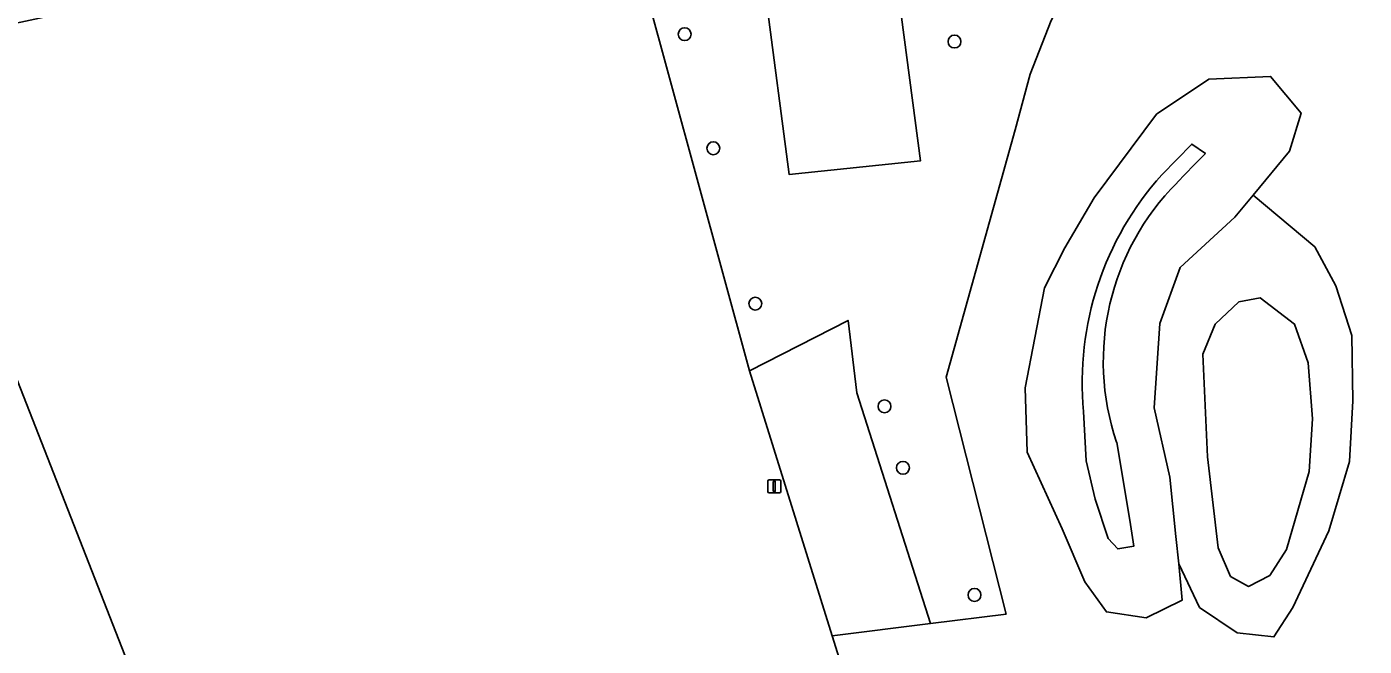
# Model space of a CAD drawing. Extents: x 159053 to 160042, y 380449 to 381423.
# Drawn here: x 159727.1 to 159828.8, y 380758.1 to 380805.2 of the extents above; entities that cross this region are included whole.
import ezdxf

# ---------------------------------------------------------------- set-up
doc = ezdxf.new("R2010")
doc.units = 0
for name, color, linetype in [('IMGEO_Boom', 7, 'Continuous'), ('IMGEO_Groenvoorziening', 7, 'Continuous'), ('IMGEO_Loofbos', 7, 'Continuous'), ('IMGEO_Meer_plas_ven_vijver', 7, 'Continuous'), ('IMGEO_Verkeersbordpaal', 7, 'Continuous')]:
    doc.layers.add(name, color=color, linetype=linetype)

msp = doc.modelspace()

# ---------------------------------------------------------------- linework, layer by layer
at = {"layer": 'IMGEO_Boom'}
for centre in [(159777.14, 380804.66), (159797.65, 380804.1), (159779.32, 380795.99), (159782.51, 380784.18), (159792.33, 380776.37), (159793.73, 380771.7), (159799.17, 380762.04)]:
    msp.add_circle(centre, 0.489, dxfattribs=at)
at = {"layer": 'IMGEO_Groenvoorziening'}
for points in [[(159831.94, 380833.27), (159827.03, 380832.91), (159825.51, 380832.82), (159825.76, 380826.6), (159819.99, 380823.82), (159818.21, 380822.72), (159816.03, 380821.09), (159814.04, 380819.24), (159812.25, 380817.19), (159809.04, 380813), (159806.69, 380809.09), (159804.99, 380805.7), (159803.41, 380801.61), (159802.27, 380797.38), (159797.01, 380778.6), (159801.57, 380760.58), (159795.83, 380759.86), (159788.36, 380758.92), (159791.07, 380750.26)], [(159814.56, 380793.38), (159815.83, 380794.7), (159816.72, 380795.58), (159815.68, 380796.31), (159813.4, 380793.98)], [(159813.4, 380793.98), (159815.68, 380796.31), (159816.72, 380795.58), (159815.83, 380794.7), (159814.56, 380793.38)], [(159737.5, 380750), (159721.91, 380789.83), (159714.9, 380786.11), (159720.15, 380762.78), (159723.46, 380750), (159725.56, 380742.51), (159732.32, 380743.85), (159740.72, 380719.7), (159746.06, 380717.92), (159746.51, 380712.16), (159745.36, 380703.97), (159740.44, 380695.26), (159744.65, 380683.6), (159778.57, 380707.91)], [(159807.45, 380775.97), (159807.65, 380772.22), (159808.35, 380769.32)], [(159810.06, 380765.53), (159809.34, 380766.34), (159808.35, 380769.32), (159807.65, 380772.22), (159807.45, 380775.97)], [(159808.35, 380769.32), (159809.34, 380766.34), (159810.06, 380765.53), (159811.27, 380765.74), (159811.03, 380767.38), (159809.98, 380773.65)], [(159809.98, 380773.65), (159811.03, 380767.38), (159811.27, 380765.74), (159810.06, 380765.53)]]:
    msp.add_lwpolyline(points, dxfattribs=at)
for points in [[(159781.59, 380820.68), (159785.08, 380794), (159795.06, 380795.03), (159791.15, 380824.75), (159785.96, 380824.22)], [(159788.36, 380758.92), (159782.06, 380779.07), (159772.16, 380815.37), (159725.39, 380805.3), (159720.41, 380800.73), (159721.91, 380789.83), (159737.5, 380750), (159741.14, 380736), (159743.04, 380727.86), (159744.48, 380722.85), (159745.8, 380719.39), (159793.26, 380734.1), (159791.57, 380746.59), (159791.07, 380750.26)], [(159806.04, 380788.42), (159804.5, 380785.38), (159803.03, 380777.79), (159803.17, 380772.89), (159805.83, 380767.06), (159807.56, 380763.04), (159809.2, 380760.75), (159812.21, 380760.3), (159814.96, 380761.65), (159814.69, 380764.4), (159814.48, 380766.48), (159814.01, 380771), (159812.83, 380776.27), (159813.26, 380782.66), (159814.8, 380786.93), (159818.96, 380790.76), (159820.35, 380792.43), (159823.11, 380795.76), (159823.99, 380798.66), (159821.67, 380801.45), (159816.98, 380801.24), (159813, 380798.57), (159808.26, 380792.22)], [(159823.99, 380798.66), (159823.11, 380795.76), (159820.35, 380792.43), (159825.03, 380788.49), (159826.62, 380785.54), (159827.84, 380781.76), (159827.93, 380776.78), (159827.67, 380772.18), (159826.11, 380766.91), (159823.36, 380761.08), (159821.93, 380758.85), (159819.12, 380759.17), (159816.28, 380761.09), (159814.69, 380764.4), (159814.96, 380761.65), (159812.21, 380760.3), (159809.2, 380760.75), (159807.56, 380763.04), (159805.83, 380767.06), (159803.17, 380772.89), (159803.03, 380777.79), (159804.5, 380785.38), (159806.04, 380788.42), (159808.26, 380792.22), (159813, 380798.57), (159816.98, 380801.24), (159821.67, 380801.45)], [(159820.35, 380792.43), (159818.96, 380790.76), (159814.8, 380786.93), (159813.26, 380782.66), (159812.83, 380776.27), (159814.01, 380771), (159814.48, 380766.48), (159814.69, 380764.4), (159816.28, 380761.09), (159819.12, 380759.17), (159821.93, 380758.85), (159823.36, 380761.08), (159826.11, 380766.91), (159827.67, 380772.18), (159827.93, 380776.78), (159827.84, 380781.76), (159826.62, 380785.54), (159825.03, 380788.49)], [(159820.88, 380784.62), (159823.48, 380782.63), (159824.54, 380779.68), (159824.85, 380775.42), (159824.6, 380771.42), (159822.88, 380765.48), (159821.61, 380763.51), (159820, 380762.68), (159818.63, 380763.45), (159817.69, 380765.62), (159816.88, 380772.53), (159816.51, 380780.33), (159817.47, 380782.62), (159819.26, 380784.31)], [(159795.83, 380759.86), (159790.23, 380777.4), (159789.56, 380782.9), (159782.06, 380779.07), (159788.36, 380758.92)]]:
    msp.add_lwpolyline(points, close=True, dxfattribs=at)
for centre, radius, start, end in [((159831.08, 380778.15), 23.73, 138.165, 185.2688), ((159831.08, 380778.15), 23.73, 138.165, 185.2688), ((159828.21, 380779.8), 19.25, 135.1633, 198.6511), ((159828.21, 380779.8), 19.25, 135.1633, 198.6511)]:
    msp.add_arc(centre, radius, start, end, dxfattribs=at)
at = {"layer": 'IMGEO_Loofbos'}
for points in [[(159791.15, 380824.75), (159795.06, 380795.03), (159785.08, 380794), (159781.59, 380820.68)], [(159772.16, 380815.37), (159782.06, 380779.07), (159789.56, 380782.9), (159790.23, 380777.4), (159795.83, 380759.86), (159801.57, 380760.58), (159797.01, 380778.6), (159802.27, 380797.38), (159803.41, 380801.61), (159804.99, 380805.7)]]:
    msp.add_lwpolyline(points, dxfattribs=at)
at = {"layer": 'IMGEO_Meer_plas_ven_vijver'}
msp.add_lwpolyline([(159820.88, 380784.62), (159819.26, 380784.31), (159817.47, 380782.62), (159816.51, 380780.33), (159816.88, 380772.53), (159817.69, 380765.62), (159818.63, 380763.45), (159820, 380762.68), (159821.61, 380763.51), (159822.88, 380765.48), (159824.6, 380771.42), (159824.85, 380775.42), (159824.54, 380779.68), (159823.48, 380782.63)], close=True, dxfattribs=at)
at = {"layer": 'IMGEO_Verkeersbordpaal'}
for p, q in [((159783.46, 380769.89), (159783.46, 380770.69)), ((159783.46, 380770.69), (159783.46, 380769.89)), ((159783.56, 380770.79), (159784.35, 380770.79)), ((159784.35, 380770.79), (159783.56, 380770.79)), ((159784.45, 380770.69), (159784.45, 380769.89)), ((159784.45, 380769.89), (159784.45, 380770.69)), ((159784.35, 380769.79), (159783.56, 380769.79)), ((159783.56, 380769.79), (159784.35, 380769.79))]:
    msp.add_line(p, q, dxfattribs=at)
msp.add_lwpolyline([(159783.88, 380770.67), (159784.03, 380770.67), (159784.03, 380769.92), (159783.88, 380769.92), (159783.88, 380770.67)], dxfattribs=at)
for centre, start, end in [((159783.56, 380770.69), 90, 180), ((159783.56, 380770.69), 90, 180), ((159784.35, 380770.69), 0, 90), ((159784.35, 380770.69), 360, 90), ((159783.56, 380769.89), 180, 270), ((159783.56, 380769.89), 180, 270), ((159784.35, 380769.89), 270, 0), ((159784.35, 380769.89), 270, 0)]:
    msp.add_arc(centre, 0.1, start, end, dxfattribs=at)

doc.saveas('drawing.dxf')
